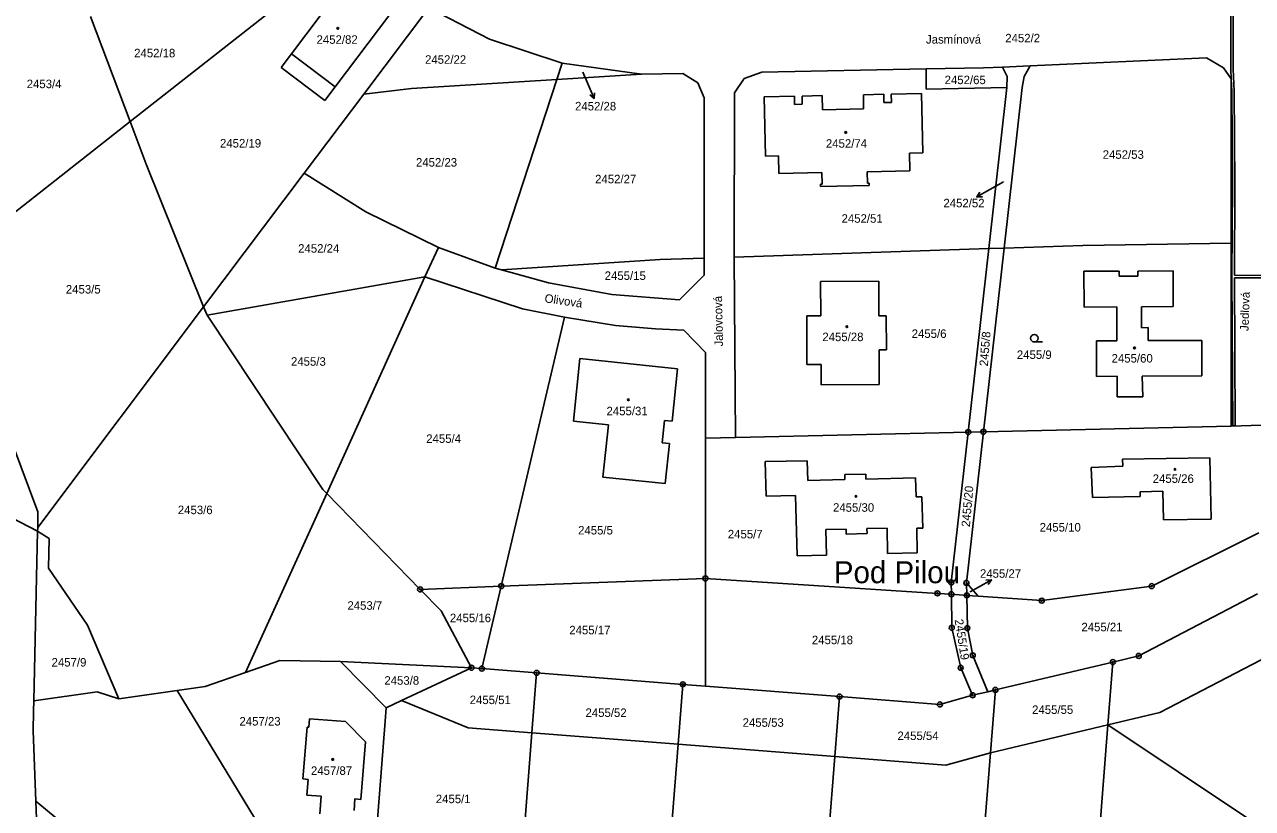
# Model space of a CAD drawing. Extents: x -755819 to -753140, y -1169796 to -1166000.
# Drawn here: x -755181.4 to -754936.1, y -1168641 to -1168484.4 of the extents above; entities that cross this region are included whole.
import ezdxf

# ---------------------------------------------------------------- set-up
doc = ezdxf.new("R2010")
doc.units = 0
for name, color, linetype in [('Vrstva 1', 7, 'Continuous'), ('Vrstva 15', 7, 'Continuous'), ('Vrstva 16', 7, 'Continuous'), ('Vrstva 18', 7, 'Continuous'), ('Vrstva 19', 7, 'Continuous'), ('Vrstva 24', 7, 'Continuous'), ('Vrstva 25', 7, 'Continuous'), ('Vrstva 27', 7, 'Continuous'), ('Vrstva 4', 7, 'Continuous'), ('Vrstva 6', 7, 'Continuous')]:
    doc.layers.add(name, color=color, linetype=linetype)

msp = doc.modelspace()

# ---------------------------------------------------------------- linework, layer by layer
at = {"layer": 'Vrstva 1'}
for p, q in [((-755125.69, -1168476.58), (-755160.25, -1168503.73)), ((-755119.26, -1168478.5), (-755128.05, -1168490.22)), ((-755100.62, -1168481.04), (-755113.58, -1168498.25)), ((-755100.62, -1168481.04), (-755088.52, -1168487.31)), ((-755119.3, -1168496.79), (-755108.43, -1168482.37)), ((-755088.52, -1168487.31), (-755074, -1168492.11)), ((-755128.05, -1168490.22), (-755130.13, -1168492.97)), ((-754945.29, -1168491.02), (-754941.94, -1168492.99)), ((-755130.13, -1168492.97), (-755121.37, -1168499.55)), ((-755074, -1168492.11), (-755075.06, -1168495.35)), ((-755074, -1168492.11), (-755058.12, -1168494.3)), ((-755049.9, -1168494.15), (-755046.88, -1168496.01)), ((-755034.13, -1168493.85), (-755037.63, -1168495.14)), ((-755001.29, -1168493.24), (-755001.29, -1168497.27)), ((-754985.12, -1168494.75), (-754986.02, -1168492.86)), ((-754980.52, -1168492.61), (-754981.7, -1168494.72)), ((-754941.94, -1168492.99), (-754940.37, -1168495.19)), ((-755075.06, -1168495.35), (-755087.36, -1168533.05)), ((-755046.88, -1168496.01), (-755045.61, -1168499.01)), ((-755037.63, -1168495.14), (-755039.6, -1168497.98)), ((-754985.18, -1168496.97), (-754985.12, -1168494.75)), ((-754981.7, -1168494.72), (-754982.14, -1168496.91)), ((-754940.37, -1168495.19), (-754940.37, -1168528.04)), ((-755113.58, -1168498.25), (-755125.49, -1168514.08)), ((-755121.37, -1168499.55), (-755119.3, -1168496.79)), ((-755045.61, -1168499.01), (-755045.61, -1168531.03)), ((-755039.6, -1168497.98), (-755039.61, -1168530.83)), ((-755033.66, -1168498.8), (-755027.61, -1168498.67)), ((-755033.41, -1168510.68), (-755033.66, -1168498.8)), ((-755027.61, -1168498.67), (-755027.57, -1168500.32)), ((-755026.09, -1168498.64), (-755022.05, -1168498.56)), ((-755026.05, -1168500.3), (-755026.09, -1168498.64)), ((-755022.05, -1168498.56), (-755021.99, -1168501.39)), ((-755013.84, -1168498.39), (-755009.78, -1168498.3)), ((-755013.78, -1168501.23), (-755013.84, -1168498.39)), ((-755009.78, -1168498.3), (-755009.75, -1168499.95)), ((-755008.27, -1168498.27), (-755002.24, -1168498.15)), ((-755008.24, -1168499.92), (-755008.27, -1168498.27)), ((-755002.24, -1168498.15), (-755001.98, -1168510.02)), ((-755001.29, -1168497.27), (-754985.18, -1168496.97)), ((-754985.18, -1168496.97), (-754988.79, -1168529.12)), ((-754982.14, -1168496.91), (-754985.75, -1168529.02)), ((-755027.57, -1168500.32), (-755026.05, -1168500.3)), ((-755021.99, -1168501.39), (-755013.78, -1168501.23)), ((-755009.75, -1168499.95), (-755008.24, -1168499.92)), ((-755160.25, -1168503.73), (-755202.25, -1168536.72)), ((-755030.78, -1168510.62), (-755033.41, -1168510.68)), ((-755030.71, -1168514.14), (-755030.78, -1168510.62)), ((-755001.98, -1168510.02), (-755004.63, -1168510.08)), ((-755004.63, -1168510.08), (-755004.55, -1168513.58)), ((-755004.55, -1168513.58), (-755013.08, -1168513.76)), ((-755013.08, -1168513.76), (-755013.03, -1168516.05)), ((-755125.49, -1168514.08), (-755145.59, -1168540.79)), ((-755113.21, -1168521.79), (-755125.49, -1168514.08)), ((-755022.14, -1168513.95), (-755030.71, -1168514.14)), ((-755022.4, -1168516.72), (-755022.41, -1168516.24)), ((-755022.41, -1168516.24), (-755022.09, -1168516.24)), ((-755022.09, -1168516.24), (-755022.14, -1168513.95)), ((-755013.03, -1168516.05), (-755012.71, -1168516.04)), ((-755012.71, -1168516.04), (-755012.7, -1168516.52)), ((-755012.7, -1168516.52), (-755022.4, -1168516.72)), ((-755098.72, -1168528.9), (-755113.21, -1168521.79)), ((-754940.37, -1168528.04), (-754940.37, -1168564.57)), ((-755101.39, -1168534.77), (-755098.72, -1168528.9)), ((-755087.36, -1168533.05), (-755098.72, -1168528.9)), ((-755039.61, -1168530.83), (-755039.38, -1168566.85)), ((-754988.79, -1168529.12), (-754992.9, -1168565.78)), ((-754985.75, -1168529.02), (-754989.87, -1168565.71)), ((-755086.1, -1168533.4), (-755087.36, -1168533.05)), ((-755076.74, -1168535.99), (-755086.1, -1168533.4)), ((-755045.61, -1168531.03), (-755045.61, -1168534.44)), ((-755101.39, -1168534.77), (-755121.02, -1168578.07)), ((-755081.91, -1168541.15), (-755101.39, -1168534.77)), ((-755045.61, -1168534.44), (-755050.54, -1168539.37)), ((-755022.37, -1168535.68), (-755010.78, -1168535.65)), ((-755022.35, -1168542.58), (-755022.37, -1168535.68)), ((-755010.78, -1168535.65), (-755010.73, -1168542.55)), ((-754969.78, -1168533.63), (-754962.74, -1168533.62)), ((-754969.76, -1168540.8), (-754969.78, -1168533.63)), ((-754962.74, -1168533.62), (-754962.74, -1168534.61)), ((-754962.74, -1168534.61), (-754959.04, -1168534.62)), ((-754959.05, -1168533.61), (-754951.97, -1168533.6)), ((-754959.04, -1168534.62), (-754959.05, -1168533.61)), ((-754951.97, -1168533.6), (-754951.98, -1168540.67)), ((-755064.07, -1168538.3), (-755076.74, -1168535.99)), ((-755050.54, -1168539.37), (-755064.07, -1168538.3)), ((-755145.59, -1168540.79), (-755178.74, -1168584.85)), ((-754963.2, -1168540.78), (-754969.76, -1168540.8)), ((-754963.19, -1168547.57), (-754963.2, -1168540.78)), ((-754951.98, -1168540.67), (-754958.31, -1168540.78)), ((-754958.31, -1168540.78), (-754958.3, -1168544.95)), ((-755073.55, -1168542.84), (-755086.16, -1168596.54)), ((-755073.55, -1168542.84), (-755081.91, -1168541.15)), ((-755063.32, -1168544.46), (-755073.55, -1168542.84)), ((-755025.15, -1168542.59), (-755022.35, -1168542.58)), ((-755025.11, -1168552.28), (-755025.15, -1168542.59)), ((-755010.73, -1168542.55), (-755009.28, -1168542.54)), ((-755009.28, -1168542.54), (-755009.24, -1168549.34)), ((-755055.37, -1168545.17), (-755063.32, -1168544.46)), ((-755049.72, -1168545.39), (-755055.37, -1168545.17)), ((-755045.38, -1168549.87), (-755049.72, -1168545.39)), ((-754958.3, -1168544.95), (-754956.94, -1168544.9)), ((-754956.94, -1168544.9), (-754956.96, -1168547.46)), ((-754967.28, -1168547.58), (-754963.19, -1168547.57)), ((-754967.25, -1168554.65), (-754967.28, -1168547.58)), ((-754956.96, -1168547.46), (-754946.25, -1168547.5)), ((-754946.25, -1168547.5), (-754946.26, -1168554.57)), ((-755045.38, -1168566.99), (-755045.38, -1168549.87)), ((-755009.24, -1168549.34), (-755010.68, -1168549.34)), ((-755010.68, -1168549.34), (-755010.65, -1168556.25)), ((-755070.44, -1168551.1), (-755071.76, -1168563.6)), ((-755050.94, -1168553.16), (-755070.44, -1168551.1)), ((-755022.27, -1168552.27), (-755025.11, -1168552.28)), ((-755022.25, -1168556.32), (-755022.27, -1168552.27)), ((-755178.68, -1168581.71), (-755188.7, -1168555.26)), ((-755052.04, -1168563.57), (-755050.94, -1168553.16)), ((-754963.13, -1168554.64), (-754967.25, -1168554.65)), ((-754963.12, -1168558.73), (-754963.13, -1168554.64)), ((-754946.26, -1168554.57), (-754958.16, -1168554.62)), ((-754958.16, -1168554.62), (-754958.01, -1168558.72)), ((-755010.65, -1168556.25), (-755022.25, -1168556.32)), ((-754958.01, -1168558.72), (-754963.12, -1168558.73)), ((-755071.76, -1168563.6), (-755064.76, -1168564.34)), ((-755064.76, -1168564.34), (-755065.85, -1168574.77)), ((-755054.01, -1168567.94), (-755053.52, -1168563.44)), ((-755053.52, -1168563.44), (-755052.04, -1168563.57)), ((-754989.87, -1168565.71), (-754940.37, -1168564.57)), ((-754940.37, -1168564.57), (-754934.37, -1168564.43)), ((-755039.38, -1168566.85), (-755045.38, -1168566.99)), ((-755045.38, -1168566.99), (-755045.38, -1168595.01)), ((-755039.38, -1168566.85), (-754992.9, -1168565.78)), ((-754992.9, -1168565.78), (-754996.28, -1168595.82)), ((-754989.87, -1168565.71), (-754993.26, -1168595.92)), ((-754992.9, -1168565.78), (-754989.87, -1168565.71)), ((-755052.53, -1168568.09), (-755054.01, -1168567.94)), ((-755053.39, -1168576.08), (-755052.53, -1168568.09)), ((-755025.04, -1168571.51), (-755033.45, -1168571.67)), ((-755033.45, -1168571.67), (-755033.28, -1168578.57)), ((-755024.96, -1168575.43), (-755025.04, -1168571.51)), ((-754968.31, -1168572.83), (-754962.02, -1168572.6)), ((-754962.07, -1168571.21), (-754944.62, -1168570.96)), ((-754962.02, -1168572.6), (-754962.07, -1168571.21)), ((-754944.62, -1168570.96), (-754944.36, -1168583.16)), ((-755065.85, -1168574.77), (-755053.39, -1168576.08)), ((-755013.36, -1168574.18), (-755017.53, -1168574.25)), ((-755017.53, -1168574.25), (-755017.53, -1168575.27)), ((-755013.34, -1168575.18), (-755013.36, -1168574.18)), ((-755003.41, -1168574.92), (-755013.34, -1168575.18)), ((-755003.32, -1168578.72), (-755003.41, -1168574.92)), ((-754968.08, -1168578.83), (-754968.31, -1168572.83)), ((-755017.53, -1168575.27), (-755024.96, -1168575.43)), ((-754954.01, -1168577.6), (-754958.55, -1168577.71)), ((-754953.92, -1168583.32), (-754954.01, -1168577.6)), ((-755121.02, -1168578.07), (-755137.23, -1168613.82)), ((-755033.28, -1168578.57), (-755027.37, -1168578.46)), ((-755027.37, -1168578.46), (-755027.07, -1168590.5)), ((-755002.13, -1168578.69), (-755003.32, -1168578.72)), ((-755001.99, -1168584.96), (-755002.13, -1168578.69)), ((-754958.56, -1168578.64), (-754968.08, -1168578.83)), ((-754958.55, -1168577.71), (-754958.56, -1168578.64)), ((-755178.74, -1168584.85), (-755178.68, -1168581.71)), ((-755178.76, -1168585.61), (-755178.74, -1168584.85)), ((-755013.14, -1168585.06), (-755009.11, -1168584.96)), ((-755009.11, -1168584.96), (-755009, -1168590.05)), ((-755003.19, -1168584.98), (-755001.99, -1168584.96)), ((-754944.36, -1168583.16), (-754953.92, -1168583.32)), ((-755179.5, -1168619.49), (-755178.76, -1168585.61)), ((-755021.31, -1168585.27), (-755017.3, -1168585.16)), ((-755021.18, -1168590.36), (-755021.31, -1168585.27)), ((-755017.3, -1168585.16), (-755017.28, -1168586.16)), ((-755017.28, -1168586.16), (-755013.1, -1168586.05)), ((-755013.1, -1168586.05), (-755013.14, -1168585.06)), ((-755003.08, -1168589.91), (-755003.19, -1168584.98)), ((-754956.25, -1168596.56), (-754934.84, -1168585.91)), ((-755027.07, -1168590.5), (-755021.18, -1168590.36)), ((-755009, -1168590.05), (-755003.08, -1168589.91)), ((-755102.35, -1168597.21), (-755086.16, -1168596.54)), ((-755086.16, -1168596.54), (-755090.03, -1168613.03)), ((-755086.16, -1168596.54), (-755045.38, -1168595.01)), ((-755045.38, -1168595.01), (-754999.05, -1168598)), ((-755045.38, -1168616.53), (-755045.38, -1168595.01)), ((-754996.25, -1168598.19), (-754996.28, -1168595.82)), ((-754993.26, -1168595.92), (-754993.18, -1168598.4)), ((-754990.93, -1168598.56), (-754993.26, -1168595.92)), ((-754978.21, -1168599.46), (-754956.25, -1168596.56)), ((-754999.05, -1168598), (-754996.25, -1168598.19)), ((-754996.18, -1168604.87), (-754996.25, -1168598.19)), ((-754996.25, -1168598.19), (-754993.18, -1168598.4)), ((-754993.18, -1168598.4), (-754993.07, -1168604.96)), ((-754993.18, -1168598.4), (-754990.93, -1168598.56)), ((-754990.93, -1168598.56), (-754978.21, -1168599.46)), ((-754958.84, -1168610.5), (-754935.11, -1168598.12)), ((-754994.4, -1168612.88), (-754996.18, -1168604.87)), ((-754993.07, -1168604.96), (-754992, -1168610.39)), ((-755092.1, -1168612.87), (-755118.23, -1168611.63)), ((-754992, -1168610.39), (-754988.95, -1168617.65)), ((-754987.47, -1168617.3), (-754964.01, -1168611.73)), ((-754964.01, -1168611.73), (-754965, -1168624.3)), ((-754964.01, -1168611.73), (-754958.84, -1168610.5)), ((-754954.61, -1168621.83), (-754931.06, -1168609.54)), ((-755092.1, -1168612.87), (-755090.03, -1168613.03)), ((-755090.03, -1168613.03), (-755079.09, -1168613.89)), ((-755080.04, -1168625.85), (-755079.09, -1168613.89)), ((-755079.09, -1168613.89), (-755049.89, -1168616.18)), ((-754992.01, -1168618.37), (-754994.4, -1168612.88)), ((-755049.89, -1168616.18), (-755050.83, -1168628.14)), ((-755049.89, -1168616.18), (-755045.38, -1168616.53)), ((-755045.38, -1168616.53), (-755018.6, -1168618.63)), ((-755179.5, -1168619.49), (-755166.84, -1168617.67)), ((-755166.84, -1168617.67), (-755162.55, -1168619.09)), ((-755150.85, -1168617.4), (-755149.72, -1168619.26)), ((-755149.72, -1168619.26), (-755127.47, -1168655.92)), ((-755018.6, -1168618.63), (-755019.54, -1168630.59)), ((-755018.6, -1168618.63), (-754998.54, -1168620.2)), ((-754998.54, -1168620.2), (-754992.01, -1168618.37)), ((-754988.95, -1168617.65), (-754992.01, -1168618.37)), ((-754988.95, -1168617.65), (-754987.47, -1168617.3)), ((-754987.47, -1168617.3), (-754988.47, -1168629.87)), ((-755179.63, -1168625.47), (-755179.54, -1168621.54)), ((-755179.54, -1168621.54), (-755179.5, -1168619.49)), ((-755109.14, -1168620.87), (-755109.35, -1168623.51)), ((-755106.07, -1168619.43), (-755092.78, -1168624.85)), ((-755124.46, -1168623.05), (-755124.6, -1168624.74)), ((-755117.27, -1168623.63), (-755124.46, -1168623.05)), ((-755113.3, -1168627.68), (-755117.27, -1168623.63)), ((-755109.35, -1168623.51), (-755111.71, -1168653.4)), ((-754965, -1168624.3), (-754954.61, -1168621.83)), ((-755179.09, -1168639.55), (-755179.63, -1168625.47)), ((-755124.95, -1168624.71), (-755125.8, -1168635.09)), ((-755124.6, -1168624.74), (-755124.95, -1168624.71)), ((-755092.78, -1168624.85), (-755080.04, -1168625.85)), ((-755080.04, -1168625.85), (-755082.4, -1168655.71)), ((-755080.04, -1168625.85), (-755050.83, -1168628.14)), ((-754988.47, -1168629.87), (-754965, -1168624.3)), ((-754965, -1168624.3), (-754968.21, -1168664.9)), ((-754965, -1168624.3), (-754936.89, -1168643.07)), ((-755114.21, -1168639.16), (-755113.3, -1168627.68)), ((-755050.83, -1168628.14), (-755053.19, -1168658.02)), ((-755050.83, -1168628.14), (-755019.54, -1168630.59)), ((-755019.54, -1168630.59), (-755021.9, -1168660.5)), ((-754997.35, -1168632.33), (-755019.54, -1168630.59)), ((-754988.47, -1168629.87), (-754997.35, -1168632.33)), ((-754991.09, -1168662.93), (-754988.47, -1168629.87)), ((-755125.8, -1168635.09), (-755124.7, -1168635.19)), ((-755124.7, -1168635.19), (-755124.96, -1168638.3)), ((-755124.96, -1168638.3), (-755122.12, -1168638.54)), ((-755122.12, -1168638.54), (-755122.39, -1168642.04)), ((-755141.09, -1168670.72), (-755179.09, -1168639.55)), ((-755178.15, -1168664.16), (-755179.09, -1168639.55)), ((-755115.55, -1168641.38), (-755115.39, -1168639.07)), ((-755115.39, -1168639.07), (-755114.21, -1168639.16))]:
    msp.add_line(p, q, dxfattribs=at)
at = {"layer": 'Vrstva 16'}
for p, q in [((-755069.84, -1168493.88), (-755068.77, -1168496.37)), ((-755067.58, -1168499.13), (-755068.77, -1168496.37)), ((-754985.82, -1168515.77), (-754988.57, -1168517.33)), ((-754991.18, -1168518.81), (-754988.57, -1168517.33)), ((-754992.51, -1168597.72), (-754990.86, -1168596.77)), ((-754988.26, -1168595.27), (-754990.86, -1168596.77))]:
    msp.add_line(p, q, dxfattribs=at)
for points in [[(-755067.52, -1168498.01), (-755067.58, -1168499.13), (-755068.44, -1168498.41)], [(-754990.06, -1168518.75), (-754991.18, -1168518.81), (-754990.56, -1168517.88)], [(-754989.38, -1168595.34), (-754988.26, -1168595.27), (-754988.88, -1168596.21)]]:
    msp.add_lwpolyline(points, dxfattribs=at)
at = {"layer": 'Vrstva 24'}
for centre, radius in [((-754992.9, -1168565.78), 0.5), ((-754989.87, -1168565.71), 0.5), ((-754992.9, -1168565.78), 0.1), ((-754989.87, -1168565.71), 0.1), ((-755045.38, -1168595.01), 0.5), ((-755102.35, -1168597.21), 0.5), ((-755102.35, -1168597.21), 0.1), ((-755086.16, -1168596.54), 0.5), ((-755086.16, -1168596.54), 0.1), ((-755045.38, -1168595.01), 0.1), ((-754996.28, -1168595.82), 0.5), ((-754996.28, -1168595.82), 0.1), ((-754993.26, -1168595.92), 0.5), ((-754993.26, -1168595.92), 0.1), ((-754956.25, -1168596.56), 0.5), ((-754956.25, -1168596.56), 0.1), ((-754999.05, -1168598), 0.5), ((-754999.05, -1168598), 0.1), ((-754996.25, -1168598.19), 0.5), ((-754996.25, -1168598.19), 0.1), ((-754993.18, -1168598.4), 0.5), ((-754993.18, -1168598.4), 0.1), ((-754978.21, -1168599.46), 0.5), ((-754978.21, -1168599.46), 0.1), ((-754996.18, -1168604.87), 0.5), ((-754993.07, -1168604.96), 0.5), ((-754996.18, -1168604.87), 0.1), ((-754993.07, -1168604.96), 0.1), ((-754992, -1168610.39), 0.5), ((-754992, -1168610.39), 0.1), ((-754964.01, -1168611.73), 0.5), ((-754964.01, -1168611.73), 0.1), ((-754958.84, -1168610.5), 0.5), ((-754958.84, -1168610.5), 0.1), ((-755092.1, -1168612.87), 0.5), ((-755092.1, -1168612.87), 0.1), ((-755090.03, -1168613.03), 0.5), ((-755090.03, -1168613.03), 0.1), ((-755079.09, -1168613.89), 0.5), ((-755079.09, -1168613.89), 0.1), ((-754994.4, -1168612.88), 0.5), ((-754994.4, -1168612.88), 0.1), ((-755049.89, -1168616.18), 0.5), ((-755049.89, -1168616.18), 0.1), ((-754987.47, -1168617.3), 0.5), ((-755018.6, -1168618.63), 0.5), ((-755018.6, -1168618.63), 0.1), ((-754992.01, -1168618.37), 0.5), ((-754992.01, -1168618.37), 0.1), ((-754987.47, -1168617.3), 0.1), ((-754998.54, -1168620.2), 0.5), ((-754998.54, -1168620.2), 0.1)]:
    msp.add_circle(centre, radius, dxfattribs=at)
at = {"layer": 'Vrstva 25'}
msp.add_line((-754979.69, -1168547.78), (-754978.09, -1168547.78), dxfattribs=at)
for centre, radius in [((-755118.8, -1168485.12), 0.175), ((-755017.36, -1168505.91), 0.175), ((-755017.12, -1168544.72), 0.175), ((-754979.69, -1168547.03), 0.75), ((-754959.69, -1168548.97), 0.175), ((-755060.77, -1168559.33), 0.175), ((-754951.59, -1168573.22), 0.175), ((-755015.3, -1168578.61), 0.175), ((-755119.81, -1168631.18), 0.175)]:
    msp.add_circle(centre, radius, dxfattribs=at)
at = {"layer": 'Vrstva 27'}
for p, q in [((-754940.48, -1168493.31), (-754940.47, -1168481.64)), ((-754939.97, -1168481.54), (-754939.98, -1168493.29)), ((-754940.37, -1168495.19), (-754940.48, -1168493.31)), ((-754939.98, -1168493.29), (-754939.77, -1168497.69)), ((-754940.27, -1168497.71), (-754940.37, -1168495.19)), ((-754940.12, -1168516.34), (-754940.27, -1168497.71)), ((-754939.77, -1168497.69), (-754939.62, -1168516.34)), ((-754940.24, -1168534.7), (-754940.12, -1168516.34)), ((-754939.62, -1168516.34), (-754939.74, -1168534.45)), ((-754940.08, -1168564.56), (-754940.24, -1168534.7)), ((-754939.74, -1168534.45), (-754932.97, -1168534.48)), ((-754932.96, -1168534.98), (-754939.74, -1168534.95)), ((-754939.74, -1168534.95), (-754939.58, -1168564.55)), ((-754939.58, -1168564.55), (-754940.08, -1168564.56))]:
    msp.add_line(p, q, dxfattribs=at)
at = {"layer": 'Vrstva 4'}
msp.add_line((-755119.3, -1168496.79), (-755128.05, -1168490.22), dxfattribs=at)
at = {"layer": 'Vrstva 6'}
for p, q in [((-755168.2, -1168482.78), (-755160.25, -1168503.73)), ((-754980.52, -1168492.61), (-754945.29, -1168491.02)), ((-755058.12, -1168494.3), (-755049.9, -1168494.15)), ((-755034.13, -1168493.85), (-755001.29, -1168493.24)), ((-755001.29, -1168493.24), (-754989.84, -1168493.03)), ((-754989.84, -1168493.03), (-754986.02, -1168492.86)), ((-754986.02, -1168492.86), (-754980.52, -1168492.61)), ((-755104.1, -1168497.14), (-755075.06, -1168495.35)), ((-755075.06, -1168495.35), (-755058.12, -1168494.3)), ((-755113.58, -1168498.25), (-755104.1, -1168497.14)), ((-755157.04, -1168512.26), (-755160.25, -1168503.73)), ((-755145.59, -1168540.79), (-755157.04, -1168512.26)), ((-754985.75, -1168529.02), (-754970.02, -1168528.49)), ((-754970.02, -1168528.49), (-754940.37, -1168528.04)), ((-755039.61, -1168530.83), (-754988.79, -1168529.12)), ((-754988.79, -1168529.12), (-754985.75, -1168529.02)), ((-755086.1, -1168533.4), (-755054.42, -1168531.33)), ((-755054.42, -1168531.33), (-755045.61, -1168531.03)), ((-755144.92, -1168542.45), (-755101.39, -1168534.77)), ((-755144.92, -1168542.45), (-755145.59, -1168540.79)), ((-755121.81, -1168577.26), (-755144.92, -1168542.45)), ((-755121.02, -1168578.07), (-755121.81, -1168577.26)), ((-755102.35, -1168597.21), (-755121.02, -1168578.07)), ((-755185.68, -1168581.95), (-755178.76, -1168585.61)), ((-755178.76, -1168585.61), (-755176.42, -1168587.02)), ((-755176.42, -1168587.02), (-755176.56, -1168592.98)), ((-755176.56, -1168592.98), (-755168.79, -1168604.35)), ((-755098.16, -1168601.51), (-755102.35, -1168597.21)), ((-755092.1, -1168612.87), (-755098.16, -1168601.51)), ((-755168.79, -1168604.35), (-755162.55, -1168619.09)), ((-755137.23, -1168613.82), (-755130.35, -1168611.45)), ((-755130.35, -1168611.45), (-755118.23, -1168611.63)), ((-755118.23, -1168611.63), (-755109.14, -1168620.87)), ((-755145.31, -1168616.6), (-755137.23, -1168613.82)), ((-755106.07, -1168619.43), (-755092.1, -1168612.87)), ((-755150.85, -1168617.4), (-755145.31, -1168616.6)), ((-755162.55, -1168619.09), (-755150.85, -1168617.4)), ((-755109.14, -1168620.87), (-755106.07, -1168619.43))]:
    msp.add_line(p, q, dxfattribs=at)

# ---------------------------------------------------------------- texts
at = {"layer": 'Vrstva 15'}
for s, height, p in [('Jasmínová', 1.7, (-755001.33, -1168488.17)), ('Pod Pilou', 4.4, (-755019.73, -1168595.98))]:
    msp.add_text(s, height=height, dxfattribs=at).set_placement(p)
for s, rotation, p in [('Olivová', 351.6815, (-755077.58, -1168539.84)), ('Jedlová', 88.1209, (-754936.92, -1168545.61)), ('Jalovcová', 91.2722, (-755041.85, -1168548.67))]:
    msp.add_text(s, height=1.7, rotation=rotation, dxfattribs=at).set_placement(p)
at = {"layer": 'Vrstva 16'}
for s, p in [('2452/28', (-755071.42, -1168501.52)), ('2452/52', (-754997.85, -1168520.88)), ('2455/27', (-754990.55, -1168594.89))]:
    msp.add_text(s, height=1.7, dxfattribs=at).set_placement(p)
at = {"layer": 'Vrstva 18'}
for s, height, p in [('2452/2', 1.7, (-754985.5, -1168487.92)), ('2452/18', 1.7, (-755159.47, -1168490.91)), ('2452/22', 1.7, (-755101.38, -1168492.2)), ('2452/28', 0.1, (-755070.14, -1168493.88)), ('2453/4', 1.7, (-755180.93, -1168497.07)), ('2452/65', 1.7, (-754997.61, -1168496.27)), ('2452/19', 1.7, (-755142.33, -1168508.93)), ('2452/23', 1.7, (-755103.19, -1168512.74)), ('2452/53', 1.7, (-754966.04, -1168511.19)), ('2452/27', 1.7, (-755067.41, -1168516.08)), ('2452/52', 0.1, (-754986.12, -1168515.77)), ('2452/51', 1.7, (-755018.19, -1168523.96)), ('2452/24', 1.7, (-755126.72, -1168529.94)), ('2455/15', 1.7, (-755065.5, -1168535.38)), ('2453/5', 1.7, (-755173.11, -1168538.1)), ('2455/6', 1.7, (-755004.19, -1168546.97)), ('2455/9', 1.7, (-754983.18, -1168551.17)), ('2455/3', 1.7, (-755128.15, -1168552.53)), ('2455/4', 1.7, (-755101.14, -1168567.94)), ('2453/6', 1.7, (-755150.75, -1168582.18)), ('2455/5', 1.7, (-755070.81, -1168586.24)), ('2455/10', 1.7, (-754978.63, -1168585.65)), ('2455/7', 1.7, (-755040.91, -1168587.02)), ('2453/7', 1.7, (-755116.88, -1168601.28)), ('2455/27', 0.1, (-754992.81, -1168597.72)), ('2455/16', 1.7, (-755096.41, -1168603.76)), ('2455/17', 1.7, (-755072.57, -1168606.19)), ('2455/21', 1.7, (-754970.29, -1168605.58)), ('2455/18', 1.7, (-755024.12, -1168608.16)), ('2457/9', 1.7, (-755175.96, -1168612.62)), ('2453/8', 1.7, (-755109.5, -1168616.26)), ('2455/51', 1.7, (-755092.46, -1168620.13)), ('2455/52', 1.7, (-755069.33, -1168622.7)), ('2455/55', 1.7, (-754980.14, -1168622.09)), ('2457/23', 1.7, (-755138.44, -1168624.41)), ('2455/53', 1.7, (-755037.95, -1168624.66)), ('2455/54', 1.7, (-755007.03, -1168627.31)), ('2455/1', 1.7, (-755099.23, -1168639.92))]:
    msp.add_text(s, height=height, dxfattribs=at).set_placement(p)
for s, rotation, p in [('2455/8', 85.3707, (-754988.98, -1168552.68)), ('2455/20', 84.9696, (-754992.57, -1168584.79)), ('2455/19', 279.0304, (-754995.62, -1168603.29))]:
    msp.add_text(s, height=1.7, rotation=rotation, dxfattribs=at).set_placement(p)
at = {"layer": 'Vrstva 19'}
for s, p in [('2452/82', (-755123.04, -1168488.21)), ('2452/74', (-755021.32, -1168508.97)), ('2455/28', (-755022.03, -1168547.61)), ('2455/60', (-754964.26, -1168551.89)), ('2455/31', (-755065.13, -1168562.43)), ('2455/26', (-754956.05, -1168575.93)), ('2455/30', (-755019.9, -1168581.7)), ('2457/87', (-755124.16, -1168634.27))]:
    msp.add_text(s, height=1.7, dxfattribs=at).set_placement(p)

doc.saveas('drawing.dxf')
